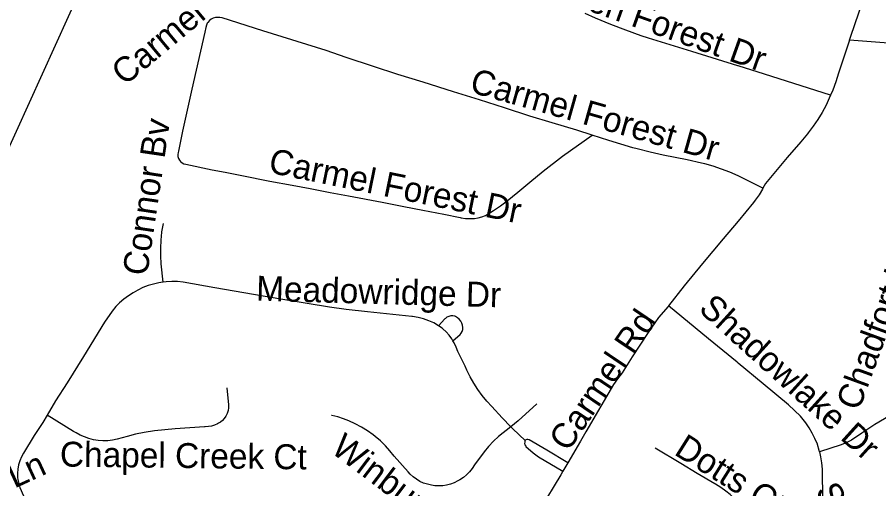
# Model space of a CAD drawing. Extents: x 1383679 to 1536984, y 460658 to 651027.
# Drawn here: x 1447333 to 1450610, y 494749 to 496545 of the extents above; entities that cross this region are included whole.
import ezdxf

# ---------------------------------------------------------------- set-up
doc = ezdxf.new("R2010")
doc.units = 0
for name, color, linetype in [('Exist Hydrographic Creek Single Shore', 7, 'Continuous'), ('Exist Road Non-System Type 51', 7, 'Continuous'), ('Exist Road Non-System Type 51 Label', 7, 'Continuous')]:
    doc.layers.add(name, color=color, linetype=linetype)

msp = doc.modelspace()

# ---------------------------------------------------------------- linework, layer by layer
at = {"layer": 'Exist Hydrographic Creek Single Shore'}
msp.add_lwpolyline([(1445627.6, 493256.8), (1445810.3, 493639.2), (1445965.3, 493878.9), (1446067.2, 493985.2), (1446846.3, 495138.1), (1447131.2, 495673.9), (1447627.3, 496766.9), (1448156.3, 497888.6), (1448261.3, 498211.4), (1448571.3, 498733.7), (1448547.3, 499259.4), (1448617.3, 499399.1), (1448685.3, 499463.4), (1448912.3, 499583.6), (1449171.3, 499630.9), (1449518.3, 499883.2), (1449837.3, 500017.9), (1450129.3, 500044.9)], dxfattribs=at)
at = {"layer": 'Exist Road Non-System Type 51'}
msp.add_line((1449426.9, 494847.7), (1449408.7, 494816.6), dxfattribs=at)
for points in [[(1450498.6, 496457.8), (1450503.7, 496473.2), (1450549.7, 496606), (1450557.9, 496625.5)], [(1449520.4, 496095.4), (1449461.6, 496114.4), (1449367.6, 496142.5), (1449283.2, 496168.4), (1449186.5, 496199.8), (1449091.5, 496229.8), (1448992, 496260.7), (1448877.2, 496297.5), (1448781.2, 496326.9), (1448688.6, 496357.9), (1448584.1, 496391.9), (1448507.5, 496418), (1448266.8, 496493.7), (1448112.2, 496542.1), (1448104, 496544.1), (1448095.5, 496544.5), (1448087.1, 496543.3), (1448078.8, 496541.6), (1448070.9, 496537.1), (1448064.4, 496531.9), (1448057.8, 496525.1), (1448055.7, 496522), (1448052.6, 496514.4), (1448050.5, 496506), (1448047, 496488.6), (1447996.7, 496270.7), (1447961.2, 496111.4), (1447946.9, 496034.3), (1447945.1, 496029.3), (1447943.9, 496022), (1447944.2, 496014.6), (1447946.2, 496007.4), (1447949.5, 496000.8), (1447954.2, 495995), (1447960.1, 495990.4), (1447966.7, 495987.1), (1447973.9, 495985.2), (1448074.9, 495963.3), (1448124.3, 495954.5), (1448186.8, 495941.9), (1448294, 495921.1), (1448378.8, 495905.4), (1448446.7, 495892.8), (1448523.3, 495877.7), (1448592.5, 495865.1), (1448721.1, 495840.1), (1448803.4, 495824.5), (1448875.4, 495810.5), (1448955.9, 495794.6), (1449018, 495781.8), (1449021.1, 495781.2), (1449038.1, 495778.8), (1449055.2, 495778.1), (1449072.3, 495778.9), (1449086.6, 495781.2), (1449100.5, 495785.1), (1449114, 495790.5), (1449118.1, 495792.9), (1449145.2, 495809.1), (1449171.4, 495826.6), (1449196.7, 495845.5), (1449236.9, 495879.1), (1449282.9, 495917.3), (1449334, 495958.6), (1449407.7, 496015.7), (1449520.4, 496095.4)], [(1450427.4, 496248.4), (1450176.3, 496328.3), (1450075, 496359.7), (1450074.3, 496359.9), (1449899.1, 496414.8), (1449734, 496464.8), (1449707.1, 496474), (1449648.6, 496495.1), (1449590.7, 496517.7), (1449533.3, 496541.7), (1449494, 496559.7)], [(1450498.6, 496457.8), (1450456.7, 496331.6), (1450446.7, 496299.3), (1450435.3, 496267.5), (1450427.4, 496248.4)], [(1450862.2, 496430.4), (1450832.8, 496432.8), (1450763.3, 496437.9), (1450498.6, 496457.8)], [(1450427.4, 496248.4), (1450422.3, 496236.2), (1450410.1, 496210), (1450395.1, 496182.3), (1450378.7, 496155.5), (1450360.9, 496129.6), (1450341.9, 496104.5), (1450339.1, 496101), (1450313.5, 496069.9), (1450262.1, 496011), (1450179.2, 495912.3), (1450169.4, 495893.4)], [(1450169.4, 495893.4), (1450075.1, 495941), (1450075, 495941.1), (1450044.2, 495954.5), (1450012.7, 495966.6), (1449980.7, 495977.2), (1449948.2, 495986.2), (1449936.4, 495989.1), (1449880.9, 496001.7), (1449790.7, 496019.3), (1449740.9, 496030.5), (1449691.5, 496043.2), (1449674.7, 496047.8), (1449583.2, 496075), (1449520.4, 496095.4)], [(1450169.4, 495893.4), (1450167.7, 495890.2), (1450154.8, 495868.9), (1450140.5, 495848.4), (1450133.8, 495839.7), (1450075, 495768.9), (1450018.1, 495700.4), (1449939.2, 495607.1), (1449869.5, 495522.1), (1449810.8, 495446.1)], [(1447888, 495536), (1447880.4, 495605.7), (1447878.7, 495635.9), (1447878.5, 495666.1), (1447880, 495696.3), (1447883, 495726.4), (1447883.1, 495727.4), (1447889.5, 495759.1)], [(1447888, 495536), (1447878.6, 495534.7), (1447871.4, 495533.3), (1447851.1, 495529), (1447830.8, 495523), (1447811, 495515.3), (1447791.9, 495506.1), (1447773.9, 495495.7), (1447755.7, 495484.4), (1447738.1, 495471.5), (1447721.6, 495457.3), (1447707.8, 495443.6), (1447693.9, 495426.1), (1447664.9, 495383.2), (1447584.7, 495253.5), (1447522.3, 495152.4), (1447478.9, 495083.9), (1447447, 495029.8)], [(1448935, 495369.9), (1448918, 495380.8), (1448898.5, 495389.1), (1448878.4, 495395.9), (1448857.9, 495401.2), (1448837, 495404.9), (1448833.9, 495405.4), (1448762.1, 495412.5), (1448665.5, 495423.4), (1448584.5, 495432.5), (1448521.3, 495440.6), (1448435.9, 495454.7), (1448343.1, 495469.7), (1448231.9, 495488.7), (1448084.3, 495514), (1447964.1, 495536.1), (1447942.7, 495538.3), (1447921.2, 495538.8), (1447899.7, 495537.5), (1447888, 495536)], [(1449810.8, 495446.1), (1449808.9, 495443.6), (1449772.7, 495401), (1449730, 495340.5), (1449672, 495251.6), (1449634.8, 495191.3), (1449616.3, 495168.2), (1449601.3, 495146), (1449496.4, 494966.1), (1449475.4, 494930.4), (1449426.9, 494847.7)], [(1450385, 494889.7), (1450383.9, 494894.4), (1450377.2, 494917.4), (1450376.8, 494918.6), (1450367.8, 494940.2), (1450357.5, 494961.1), (1450345.7, 494981.2), (1450332.6, 495000.5), (1450318.2, 495018.9), (1450312.8, 495025.2), (1450267.2, 495069.3), (1450170.1, 495148.8), (1450075, 495227.7), (1450071.2, 495230.8), (1449963, 495320.8), (1449810.8, 495446.1)], [(1448990.5, 495312.8), (1449017.3, 495336.7), (1449022.1, 495342.1), (1449025.7, 495348.5), (1449027.8, 495355.5), (1449028.4, 495362.8), (1449028.4, 495363.6), (1449027.1, 495372.2), (1449024.4, 495380.4), (1449020.2, 495388.1), (1449014.6, 495394.8), (1449008, 495400.4), (1449000.5, 495404.8), (1448997.5, 495406.1), (1448989.9, 495407.5), (1448982.2, 495407.4), (1448974.7, 495405.7), (1448967.7, 495402.6), (1448961.5, 495398), (1448959.4, 495396), (1448935, 495369.9)], [(1448990.5, 495312.8), (1448986.3, 495319.6), (1448975.9, 495333.7), (1448964.2, 495346.9), (1448951.4, 495358.9), (1448949.1, 495360.8), (1448935, 495369.9)], [(1449210.5, 494985.5), (1449177.4, 495019.5), (1449137.8, 495062.4), (1449119.9, 495082.5), (1449102, 495104.5), (1449085.3, 495127.4), (1449069.9, 495151.1), (1449055.9, 495175.7), (1449043.3, 495201.1), (1449036.4, 495216.6), (1449009.6, 495272.4), (1449003.3, 495288.8), (1448995.5, 495304.6), (1448990.5, 495312.8)], [(1448130.4, 495133.6), (1448137.1, 495069.2), (1448136.7, 495057.9), (1448134.8, 495046.7), (1448131.2, 495035.8), (1448126.3, 495025.6), (1448119.9, 495016.2), (1448113.8, 495009.1), (1448106.6, 495003.1), (1448098.4, 494998.5), (1448095.1, 494997.1), (1448083.9, 494991.9), (1448072.2, 494988.1), (1448060, 494985.8), (1448047.7, 494985.2), (1448044.6, 494985.2), (1447933.2, 494977.1), (1447894.1, 494974.1), (1447854.9, 494969.5), (1447815.9, 494963.4), (1447783.2, 494956.8), (1447750.8, 494948.7), (1447731.5, 494943), (1447713.3, 494938.2), (1447695.5, 494934.3), (1447677.2, 494932.2), (1447658, 494931.8), (1447640.7, 494933.1), (1447622.4, 494936.1), (1447605.5, 494941), (1447588.7, 494946.7), (1447572.3, 494953.7), (1447556.5, 494962.1), (1447547.3, 494967.8), (1447447, 495029.8)], [(1449310.1, 495072.6), (1449238.6, 495007.5), (1449210.5, 494985.5)], [(1447447, 495029.8), (1447430.6, 495001.9), (1447397.6, 494952.2), (1447356, 494884.3), (1447348.4, 494870.7), (1447342.1, 494855.8), (1447337.5, 494840.3), (1447334.6, 494824.3), (1447333.5, 494808.2), (1447334.1, 494792.3), (1447335.1, 494784.2), (1447342.8, 494753.8), (1447356.7, 494722.8)], [(1449210.5, 494985.5), (1449163.4, 494948.8), (1449144.1, 494930.1), (1449126, 494910.4), (1449109, 494889.6), (1449108.8, 494889.3), (1449072, 494840), (1449063.3, 494826.7), (1449053.3, 494814.3), (1449042.2, 494802.9), (1449030, 494792.7), (1449016.8, 494783.7), (1449008.4, 494778.9), (1448994.9, 494772.1), (1448980.9, 494766.8), (1448966.3, 494763), (1448951.5, 494760.7), (1448936.5, 494760), (1448921.5, 494760.9), (1448908.8, 494762.9), (1448893.7, 494766.2), (1448879, 494771.1), (1448864.9, 494777.5), (1448851.6, 494785.2), (1448839, 494794.3), (1448827.5, 494804.6), (1448819.5, 494813.1), (1448766.9, 494873.2), (1448750.7, 494893.6), (1448733.2, 494913), (1448714.7, 494931.3), (1448695, 494948.5), (1448687.2, 494954.8), (1448665.2, 494970.1), (1448642.4, 494984), (1448618.8, 494996.6), (1448594.5, 495007.8), (1448573.5, 495016), (1448552, 495022.6), (1448530.1, 495027.8), (1448528.3, 495028.1)], [(1450686.8, 495037), (1450685.2, 495036.7), (1450664.1, 495031.6), (1450654.2, 495028.6), (1450594.9, 494993.7), (1450546.5, 494960.5), (1450506.1, 494933.7), (1450489.1, 494924.9), (1450467, 494916.2), (1450385, 494889.7)], [(1449264.7, 494932.4), (1449218.2, 494977.6), (1449210.5, 494985.5)], [(1449264.7, 494932.4), (1449263.6, 494930.4), (1449263.4, 494926.6), (1449263.2, 494921.2), (1449264.5, 494915.9), (1449267.3, 494911.2), (1449268.2, 494910.1), (1449295.3, 494885.8), (1449315.4, 494871), (1449408.7, 494816.6)], [(1449426.9, 494847.7), (1449347.3, 494896.6), (1449279.8, 494935.9), (1449275.8, 494937.3), (1449271.6, 494937.1), (1449267.7, 494935.4), (1449264.7, 494932.4)], [(1450128.9, 494607.2), (1450098.1, 494663.3), (1450086.6, 494680.7), (1450075, 494695.8), (1450074, 494697.2), (1450060.1, 494712.6), (1450045, 494727), (1450028.9, 494740.2), (1450009.5, 494753.9), (1449989.2, 494766.3), (1449987, 494767.6), (1449919.7, 494807.5), (1449857, 494844.9), (1449759.9, 494904)], [(1450385, 494889.7), (1450389.1, 494871), (1450392.8, 494847.4), (1450394.9, 494823.5), (1450395.4, 494799.6), (1450396.4, 494729.7), (1450398.6, 494681.4)], [(1449408.7, 494816.6), (1449400.6, 494802.9), (1449320.9, 494670.4), (1449265.1, 494573.9), (1449236.3, 494516.5), (1449184.6, 494423.7), (1449168.1, 494393.8), (1449150.3, 494364.8), (1449131.1, 494336.5), (1449110.6, 494309.2), (1449105.5, 494302.8), (1449099.6, 494296.2)]]:
    msp.add_lwpolyline(points, dxfattribs=at)

# ---------------------------------------------------------------- texts
at = {"layer": 'Exist Road Non-System Type 51 Label'}
for s, rotation, p in [('Carmel Forest Dr', 39.8226, (1447741.5, 496281.5)), ('Glen Forest Dr', 340.3886, (1449376.8, 496615.6)), ('Carmel Forest Dr', 344.212, (1449049.8, 496261)), ('Connor Bv', 81.6069, (1447826.9, 495557.4)), ('Carmel Forest Dr', 348.4406, (1448284.8, 495954.2)), ('Chadfort Ln', 69.8922, (1450535, 495042.7)), ('Meadowridge Dr', 358.4292, (1448240.9, 495465.6)), ('Shadowlake Dr', 317.8628, (1449920.8, 495428.4)), ('Carmel Rd', 56.0292, (1449428.4, 494886.3)), ('Winburn Ln', 322.9439, (1448521.6, 494890.5)), ('Dotts Ct', 327.8048, (1449827.7, 494882)), ('Chapel Creek Ct', 359.3267, (1447494.9, 494833.8)), ('All Saints Ln', 24.6921, (1446808.7, 494513.3)), ('Shadowlake Dr', 298.2732, (1450367.1, 494741.5))]:
    msp.add_text(s, height=95, rotation=rotation, dxfattribs=at).set_placement(p)

doc.saveas('drawing.dxf')
